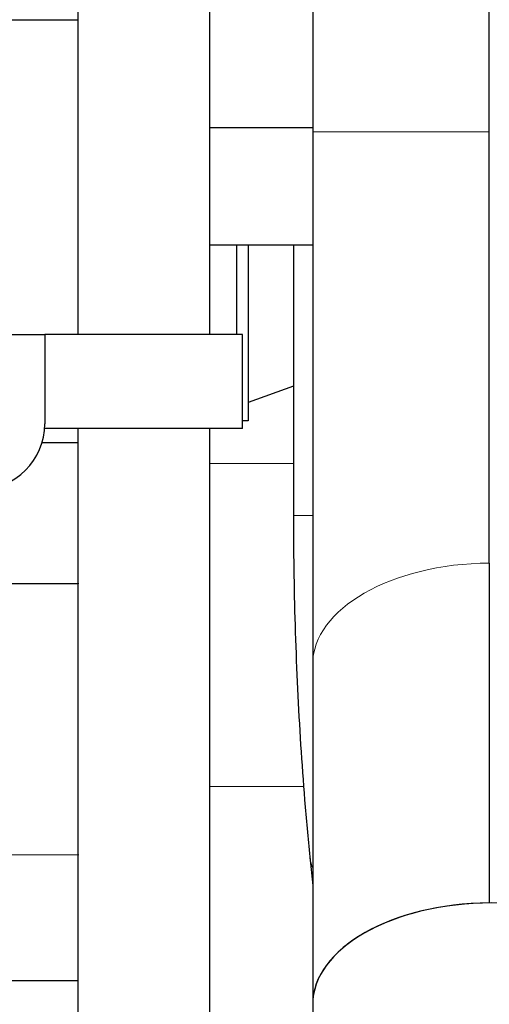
# Model space of a CAD drawing. Header units: inches. Extents: x 0 to 20790, y -12 to 14700.
# Tile 282 of 358: x 10530 to 10630, y 4822 to 5031. Entities that reach past the tile are written whole.
import ezdxf

# ---------------------------------------------------------------- set-up
doc = ezdxf.new("R2010")
doc.units = ezdxf.units.IN
doc.layers.add('1', color=7, linetype='Continuous', true_color=0xffffff)
doc.layers.add('254', color=7, linetype='Continuous', true_color=0xffffff)
doc.styles.add('latin_extended', font='simplex.shx')
doc.dimstyles.get("Standard").update_dxf_attribs({"dimtxt": 0.18, "dimasz": 0.18, "dimexe": 0.18, "dimexo": 0.0625, "dimgap": 0.09, "dimtad": 0, "dimtih": 1, "dimtoh": 1, "dimdec": 4, "dimzin": 0, "dimdsep": 46, "dimtxsty": 'Standard', "dimcen": 0.09, "dimadec": 0, "dimazin": 0, "dimtfac": 1, "dimtdec": 4, "dimtofl": 0, "dimtmove": 0, "dimatfit": 3, "dimfxl": 1, "dimtolj": 1, "dimtzin": 0, "dimarcsym": 0})

# ---------------------------------------------------------------- blocks, each defined once
blk = doc.blocks.new('_U2')
at = {"layer": '254', "color": 3, "linetype": 'Continuous', "lineweight": 13, "transparency": 16777216}
for p, q in [((11273.39, 6877.26), (11933.67, 6877.26)), ((11898.67, 6754.76), (11898.67, 4676.76)), ((9935.39, 4554.26), (11933.67, 4554.26))]:
    blk.add_line(p, q, dxfattribs=at)
at = {"layer": '254', "color": 3, "transparency": 16777216}
for points in [[(11919.08, 6754.76), (11878.25, 6754.76), (11898.67, 6877.26)], [(11878.25, 4676.76), (11919.08, 4676.76), (11898.67, 4554.26)]]:
    blk.add_solid(points, dxfattribs=at)
at = {"layer": 'Defpoints', "color": 0, "transparency": 16777216}
for p in [(11238.39, 6877.26), (9900.39, 4554.26), (11898.67, 4554.26)]:
    blk.add_point(p, dxfattribs=at)
at = {"layer": '254', "color": 2, "lineweight": 13, "transparency": 16777216, "insert": (11714.92, 5499.92), "char_height": 122.5, "attachment_point": 1, "rotation": 90, "style": 'latin_extended'}
blk.add_mtext('\\A1;2323', dxfattribs=at)

msp = doc.modelspace()

# ---------------------------------------------------------------- linework, layer by layer
at = {"layer": '1', "color": 2, "linetype": 'Continuous', "lineweight": 25}
for p, q in [((10542.442, 5336.253), (10542.442, 4964.256)), ((10570.442, 4964.256), (10570.442, 5336.253)), ((10592.344, 5331.257), (10592.344, 5007.422)), ((10629.894, 5007.422), (10629.894, 5331.257)), ((10495.894, 5031.257), (10542.442, 5031.257)), ((10592.346, 5008.257), (10570.443, 5008.257)), ((10592.344, 5007.422), (10592.344, 4894.045)), ((10629.894, 4915.613), (10629.894, 5007.422)), ((10592.346, 4983.257), (10570.443, 4983.257)), ((10576.194, 4964.257), (10576.194, 4983.256)), ((10578.644, 4983.256), (10578.644, 4945.857)), ((10588.244, 4983.257), (10588.244, 4925.757)), ((10527.394, 4964.256), (10535.394, 4964.256)), ((10577.394, 4964.256), (10535.394, 4964.256)), ((10535.394, 4964.256), (10535.394, 4945.256)), ((10577.394, 4944.256), (10577.394, 4964.256)), ((10588.244, 4953.264), (10578.644, 4949.77)), ((10577.394, 4944.256), (10535.394, 4944.256)), ((10542.442, 4944.256), (10542.442, 4792.033)), ((10570.442, 4767.567), (10570.442, 4944.256)), ((10578.644, 4945.857), (10577.394, 4945.857)), ((10534.81, 4941.257), (10542.442, 4941.257)), ((10629.894, 4915.613), (10629.894, 4843.255)), ((10495.894, 4911.257), (10542.442, 4911.257)), ((10592.344, 4894.045), (10592.344, 4821.687)), ((10591.738, 4853.058), (10592.344, 4846.997)), ((10542.442, 4826.657), (10509.926, 4826.657)), ((10592.344, 4821.687), (10592.344, 4788.735))]:
    msp.add_line(p, q, dxfattribs=at)
at = {"layer": '1', "color": 110, "linetype": 'Continuous', "lineweight": 13}
for p, q in [((10592.344, 5007.422), (10629.894, 5007.422)), ((10570.437, 4936.814), (10588.239, 4936.814)), ((10588.244, 4925.757), (10592.345, 4925.757)), ((10570.441, 4868.05), (10590.305, 4868.05))]:
    msp.add_line(p, q, dxfattribs=at)
at = {"layer": '1', "color": 2, "linetype": 'Continuous', "lineweight": 25}
msp.add_arc((10521.394, 4945.256), 14, 270, 0, dxfattribs=at)
at = {"layer": '1', "color": 110, "linetype": 'Continuous', "lineweight": 13}
for centre, major_axis, ratio, start_param, end_param in [((10630.394, 4894.045), (-38.05, 0), 0.5668843, 4.72553, 6.2831853), ((10648.605, 4858.744), (56.866, 5.686), 0.3809385, 3.1218515, 3.2544857)]:
    msp.add_ellipse(centre, major_axis=major_axis, ratio=ratio, start_param=start_param, end_param=end_param, dxfattribs=at)
at = {"layer": '1', "color": 2, "linetype": 'Continuous', "lineweight": 25}
for major_axis, start_param, end_param in [((38.05, 0), 0.0000965, 3.141591), ((-38.05, 0), 4.72553, 6.2831853)]:
    msp.add_ellipse((10630.394, 4821.687), major_axis=major_axis, ratio=0.5668843, start_param=start_param, end_param=end_param, dxfattribs=at)
msp.add_open_spline([(10588.244, 4925.757), (10588.244, 4921.484), (10588.345, 4909.128), (10588.996, 4888.728), (10590.278, 4868.769), (10591.338, 4857.064), (10591.738, 4853.058)], degree=3, knots=[0, 0, 0, 0, 0.171972, 0.498917, 0.8268806, 1, 1, 1, 1], dxfattribs=at)
at = {"layer": '1', "color": 110, "linetype": 'Continuous', "lineweight": 13}
for points, weights, knots in [([(10508.459, 4911.254), (10508.716, 4911.254), (10509.637, 4911.254), (10511.138, 4911.254), (10517.347, 4911.255), (10525.872, 4911.255), (10535.964, 4911.255), (10542.601, 4911.255)], [0.99775011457, 1.00169398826, 1.00874604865, 1.01661171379, 1.01661171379, 0.96597348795, 1.00647140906, 1.01525798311], [0, 0, 0, 0, 0, 0.2827016, 0.2827016, 0.2827016, 1, 1, 1, 1, 1]), ([(10508.394, 4853.512), (10508.399, 4853.513), (10509.265, 4853.514), (10510.92, 4853.516), (10517.347, 4853.519), (10525.872, 4853.521), (10535.964, 4853.52), (10542.601, 4853.519)], [0.996096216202, 0.999123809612, 1.00667364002, 1.01661171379, 1.01661171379, 0.96597348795, 1.00647140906, 1.01525798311], [0, 0, 0, 0, 0, 0.3070033, 0.3070033, 0.3070033, 1, 1, 1, 1, 1])]:
    msp.add_rational_spline(points, weights, degree=4, knots=knots, dxfattribs=at)

# ---------------------------------------------------------------- dimensions: what is measured, and where the dimension line sits
at = {"layer": '254', "color": 2, "linetype": 'Continuous', "lineweight": 13}
dim = msp.add_linear_dim(base=(11898.668, 4554.257), p1=(11238.394, 6877.257), p2=(9900.394, 4554.257), angle=90, dimstyle='Standard', override={"dimscale": 35, "dimtxt": 3.5, "dimasz": 3.5, "dimexe": 1, "dimexo": 1, "dimgap": 1.75, "dimtad": 1, "dimtih": 0, "dimtoh": 0, "dimdec": 2, "dimlfac": 1, "dimzin": 8, "dimdsep": 46, "dimlunit": 2, "dimtxsty": 'latin_extended', "dimsah": 1, "dimse1": 0, "dimse2": 0, "dimsd1": 0, "dimsd2": 0, "dimclrd": 3, "dimclre": 3, "dimclrt": 2, "dimtol": 0, "dimtm": -0.1, "dimtfac": 0.714286, "dimtdec": 3, "dimtofl": 1, "dimtmove": 0, "dimtzin": 8, "dimlwd": 13, "dimlwe": 13}, dxfattribs=at)
dim.commit()
dim.dimension.update_dxf_attribs({"geometry": '_U2', "text_midpoint": (11898.668, 5715.757), "dimtype": 160})

doc.saveas('drawing.dxf')
